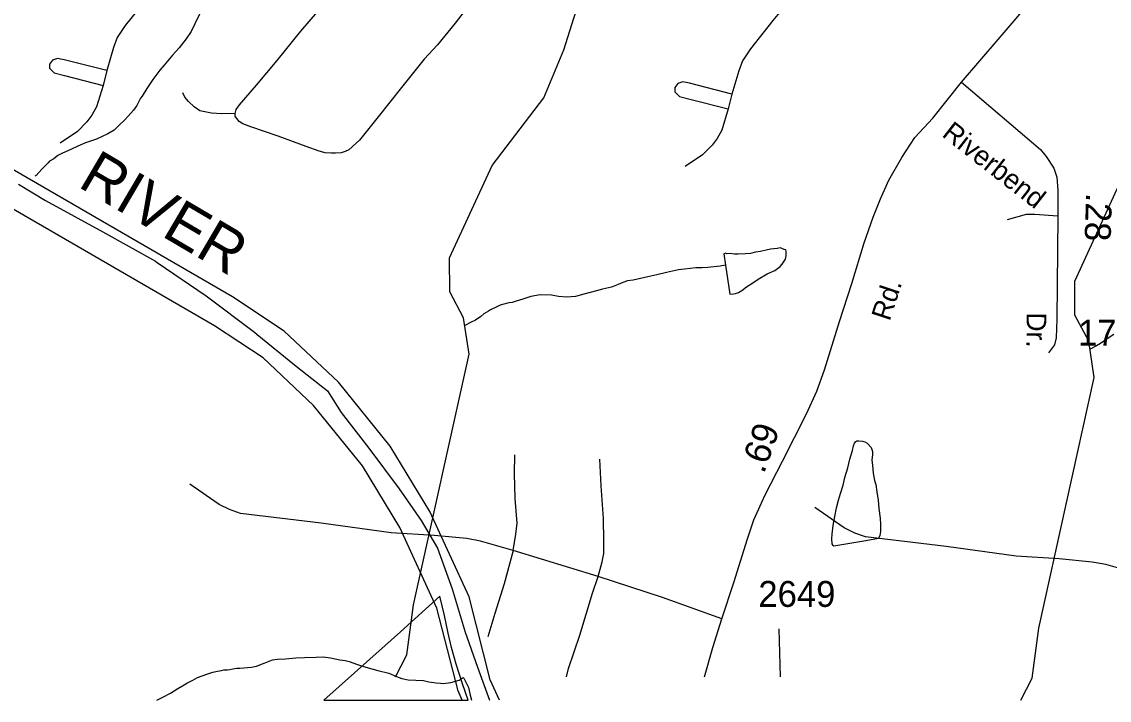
# Model space of a CAD drawing. Extents: x 2169602 to 2449496, y 721995 to 810662.
# Drawn here: x 2414687 to 2419932, y 758895 to 762166 of the extents above; entities that cross this region are included whole.
import ezdxf

# ---------------------------------------------------------------- set-up
doc = ezdxf.new("R2010")
doc.units = 0
doc.layers.add('Default', color=7, linetype='Continuous')

msp = doc.modelspace()

# ---------------------------------------------------------------- linework, layer by layer
at = {"layer": 'Default'}
for p, q in [((2415096.5, 761930.1), (2415078.9, 761858)), ((2418112.4, 761817.3), (2418094.8, 761745.2)), ((2417467.2, 759492), (2417057.9, 759617.6)), ((2418346.6, 759007.9), (2418340.6, 759239.5)), ((2416143.7, 758895), (2416840.5, 758895)), ((2416143.7, 758895), (2416840.5, 758895))]:
    msp.add_line(p, q, dxfattribs=at)
for points in [[(2415716.8, 761722.8), (2415721.4, 761742.2), (2415736.2, 761765.6), (2415818.8, 761860.6), (2415918.9, 761979), (2416032.2, 762120.7), (2416153.3, 762260.9), (2416263.5, 762403.4), (2416297.3, 762461.8), (2416326.1, 762509.3), (2416353.4, 762538.9), (2416393.9, 762579.4), (2416481.5, 762649.5), (2416563.3, 762720.4), (2416692.9, 762822.4), (2416751.3, 762865.2)], [(2419219.9, 761873.8), (2419396.4, 762079.7), (2419587.6, 762305), (2419770.1, 762520.6), (2419827.6, 762582.1), (2419917.4, 762679.6), (2420123.6, 762848.7)], [(2416489.6, 759007.9), (2416544.4, 759113.5), (2416576.4, 759355.6), (2416844.4, 760563.9), (2416818.3, 760738.2), (2416751.3, 760864.3), (2416750.3, 761028.3), (2416955.3, 761473.5), (2417204.3, 761799.7), (2417302.3, 762030.6), (2417507.3, 762682.5)], [(2419505.4, 758895), (2419560.2, 759000.7), (2419592.2, 759242.8), (2419860.2, 760451), (2419834.2, 760625.4), (2419767.1, 760751.4), (2419766.1, 760915.5), (2419971.2, 761360.6), (2420220.1, 761686.9), (2420318.1, 761917.8), (2420523.2, 762569.6)], [(2415427.7, 762509), (2415416, 762458.6), (2415382.4, 762392.9), (2415294.3, 762284), (2415185.4, 762147.9), (2415147, 762090.2), (2415129.4, 762042.2), (2415096.5, 761930.1)], [(2418443.5, 762396.2), (2418431.9, 762345.7), (2418398.2, 762280.1), (2418310.2, 762171.2), (2418201.3, 762035.1), (2418162.8, 761977.4), (2418145.2, 761929.4), (2418112.4, 761817.3)], [(2415550.8, 762215), (2415521.2, 762155.1), (2415503.4, 762118.8), (2415479.4, 762082.7), (2415446.2, 762040.6), (2415414.2, 762004.5), (2415374.2, 761956.2), (2415352.9, 761931.9), (2415318.7, 761887.9), (2415289.3, 761843.7), (2415267.6, 761807.7), (2415259.4, 761797.5), (2415241.6, 761761.7), (2415225.6, 761739.4)], [(2416825.7, 762221.9), (2416777, 762158.9), (2416691.4, 762054.5), (2416627.9, 761985.2), (2416517.7, 761848.1), (2416405.2, 761708), (2416315.2, 761595), (2416264.2, 761549.1), (2416247.1, 761540.5), (2416226.9, 761534.3), (2416199.6, 761532), (2416180.1, 761532), (2416149.8, 761534.3), (2416120.9, 761541.3), (2416057.9, 761564.7), (2415924.3, 761613.7), (2415792.3, 761659.7), (2415753.4, 761672.9), (2415734.7, 761684.6), (2415723.8, 761700.2), (2415716.8, 761711.1), (2415716.8, 761722.8)], [(2415096.5, 761930.1), (2414891.6, 761982.9), (2414859.5, 761989.3), (2414835.5, 761981.3), (2414821.1, 761962.1), (2414821.1, 761941.3), (2414843.5, 761918.9), (2414893.2, 761906.1), (2415078.9, 761858)], [(2416990.7, 758895), (2416946.9, 758993.9), (2416844.8, 759393.6), (2416654.8, 759805.3), (2416464.4, 760119.6), (2416214.4, 760428.3), (2415953.2, 760675), (2415703.2, 760839.4), (2414539.7, 761512.3), (2414182.4, 761875)], [(2415078.9, 761858), (2415047.7, 761755.5), (2415025.3, 761715.5), (2415001.3, 761683.5), (2414954.8, 761637), (2414871.5, 761581)], [(2418112.4, 761817.3), (2417907.4, 761870.1), (2417875.4, 761876.5), (2417851.3, 761868.5), (2417836.9, 761849.3), (2417836.9, 761828.5), (2417859.3, 761806), (2417909, 761793.2), (2418094.8, 761745.2)], [(2417980.7, 759007.9), (2418020.9, 759149.2), (2418063.4, 759287.7), (2418122.9, 759468.2), (2418185.3, 759668.1), (2418217.5, 759764.7), (2418273.1, 759885.7), (2418356.5, 760047.6), (2418472.6, 760274.9), (2418521.9, 760385.2), (2418558.9, 760487.6), (2418631.6, 760720.7), (2418690.6, 760904.1), (2418750.1, 761099.3), (2418793.6, 761224.1), (2418828.7, 761311.9), (2418868.7, 761401.7), (2418932.6, 761510.9), (2418994, 761607.5), (2419081.7, 761700.7), (2419219.9, 761873.8)], [(2419219.9, 761873.8), (2419600.3, 761550), (2419628.1, 761515.8), (2419665.2, 761460.2), (2419678.9, 761417.3), (2419683.7, 761352.9), (2419683.7, 761229), (2419679.8, 760732.5), (2419676.9, 760641.7), (2419668.1, 760608.6), (2419639.8, 760570.5)], [(2415716.8, 761722.8), (2415652.1, 761722), (2415602.3, 761725.1), (2415545.4, 761736), (2415518.2, 761755.5), (2415491.7, 761781.2), (2415473, 761803), (2415462.9, 761823.2)], [(2416811.3, 758895), (2416791.3, 758940), (2416689.6, 759338.4), (2416509.7, 759728.1), (2416329.8, 760025), (2416093.8, 760316.6), (2415851, 760545.9), (2415617, 760699.7), (2414440.6, 761380.1), (2414112.7, 761693.3), (2414061.8, 761736.3)], [(2415225.6, 761739.4), (2415200.1, 761711.2), (2415182.3, 761691.2), (2415156.3, 761667.1), (2415132.7, 761643.1), (2415102.3, 761625), (2415047, 761600.5), (2414994.5, 761582), (2414956.9, 761565.8), (2414922.9, 761549.9), (2414883.3, 761531.6), (2414861.2, 761521.5), (2414841.5, 761505.4), (2414821.2, 761493.5), (2414813.4, 761485.3), (2414799.7, 761471.2), (2414783.9, 761454.9), (2414755.8, 761425), (2414751.7, 761420.8)], [(2418094.8, 761745.2), (2418063.5, 761642.7), (2418041.1, 761602.7), (2418017.1, 761570.6), (2417970.6, 761524.2), (2417887.4, 761468.1)], [(2414670.7, 761383), (2414800.7, 761303.8), (2415078.3, 761152.7), (2415331.2, 761010.9), (2415340.2, 761006), (2415576.2, 760844.7), (2415808.7, 760668.7), (2415822.5, 760657.6), (2416010.7, 760505.6), (2416161.4, 760386), (2416227, 760282.8), (2416360.9, 760109.6), (2416506.5, 759914.1), (2416613.1, 759761.7), (2416691.7, 759627.7), (2416762.2, 759431.4), (2416826.2, 759223.8), (2416885.3, 759054.3), (2416943.4, 758895)], [(2419683.7, 761229), (2419573.3, 761236.1), (2419531.3, 761236.1), (2419439.5, 761211.2)], [(2418080.6, 760991.7), (2418101.5, 760851.8), (2418119.3, 760854), (2418129.4, 760856.1), (2418143.3, 760860.1), (2418159.5, 760870.2), (2418183.3, 760888.5), (2418213, 760906.7), (2418239.1, 760924.7), (2418282.6, 760951), (2418318.9, 760967), (2418344.5, 760985.4), (2418354.5, 760997.3), (2418364.4, 761011.6), (2418370.3, 761021.3), (2418374.2, 761037.3), (2418374.2, 761059.6), (2418372.2, 761065.6), (2418364, 761067.3), (2418352.3, 761073.5), (2418346.1, 761075.2), (2418330.1, 761073.2), (2418297.9, 761069.1), (2418278, 761064.8), (2418250.4, 761058.9), (2418226.4, 761054.8), (2418202.4, 761048.7), (2418178.6, 761046.2), (2418142.3, 761046), (2418124.1, 761045.9), (2418102.3, 761048), (2418088.4, 761047.7), (2418080.6, 761049.7), (2418072.6, 761047.6), (2418080.6, 760991.7)], [(2418080.6, 760991.7), (2418054.9, 760987.8), (2417996.9, 760981.6), (2417969, 760979.3), (2417938.7, 760979), (2417910.8, 760976.8), (2417882.9, 760972.9), (2417854.8, 760970.6), (2417824.9, 760964.2), (2417796.8, 760956.3), (2417750.9, 760946.2), (2417707.2, 760935.8), (2417670.9, 760927.4), (2417635.6, 760919.4), (2417609.2, 760917.3), (2417585.4, 760909.1), (2417563.2, 760899.1), (2417531.5, 760886.9), (2417487.8, 760876.4), (2417459.7, 760868.5), (2417397.8, 760851.9), (2417357.8, 760841.7), (2417315.9, 760837.5), (2417275.8, 760841.6), (2417241.9, 760847.1), (2417187.8, 760848.8), (2417141.6, 760840.7), (2417104.1, 760828.5), (2417072.1, 760818.4), (2417052, 760812.1), (2417035.8, 760810), (2417011.8, 760803.9), (2416993.8, 760799.8), (2416978.4, 760791.6), (2416948.5, 760777.4), (2416938, 760771.3), (2416916.1, 760757.2), (2416900.7, 760745.3), (2416874.7, 760726.9), (2416854.6, 760717), (2416823.9, 760701)], [(2419953.9, 760658.4), (2419931.9, 760644.3), (2419916.5, 760632.5), (2419890.5, 760614.1), (2419870.4, 760604.2), (2419839.7, 760588.2)], [(2418758.1, 759663.9), (2418603.9, 759637.3), (2418600, 759641.2), (2418596.1, 759649.1), (2418593.8, 759673.4), (2418595.7, 759695.4), (2418601.4, 759737.1), (2418609.2, 759781.3), (2418617, 759823.2), (2418626.8, 759859.4), (2418636.5, 759891.2), (2418648.4, 759931.6), (2418656.4, 759969.3), (2418672, 760015.6), (2418681.6, 760057.6), (2418687.5, 760077.8), (2418693.3, 760099.6), (2418699, 760121.9), (2418703.1, 760133.8), (2418709.3, 760141.8), (2418715.4, 760145.8), (2418725.3, 760145.9), (2418741.5, 760143.9), (2418753.6, 760140), (2418765.3, 760134.2), (2418783.3, 760114), (2418789.7, 760094.4), (2418789.7, 760078.2), (2418787.6, 760054.1), (2418789.9, 760026.2), (2418794, 759990.3), (2418800.3, 759954.4), (2418806.5, 759934.5), (2418810.6, 759900.2), (2418817.1, 759860.3), (2418821.2, 759818.7), (2418827.6, 759772.7), (2418829.2, 759742.4), (2418829.6, 759718.4), (2418829.6, 759708.7), (2418825.7, 759688.6), (2418819.6, 759674.5), (2418758.1, 759663.9)], [(2417057.9, 759617.6), (2417069.2, 759695.3), (2417076.3, 759748.9), (2417066.4, 759867.4), (2417063.6, 759986), (2417065, 760077.7)], [(2417467.2, 759492), (2417487, 759562.6), (2417494, 759602.1), (2417494, 759664.2), (2417492.6, 759771.5), (2417481.3, 759928.1), (2417475.7, 760056.6)], [(2417057.9, 759617.6), (2416899.9, 759661.4), (2416833.6, 759674.1), (2416675.5, 759689.6), (2416468, 759702.3), (2416130.7, 759748.9), (2415741.2, 759795.5), (2415689, 759813.8), (2415638.2, 759839.2), (2415497.1, 759936.6)], [(2420073.8, 759504.8), (2419915.7, 759548.6), (2419849.4, 759561.3), (2419691.3, 759576.8), (2419483.9, 759589.5), (2419146.6, 759636.1), (2418757, 759682.6), (2418704.8, 759701), (2418654, 759726.4), (2418512.9, 759823.8)], [(2417057.9, 759617.6), (2417014.2, 759456.8), (2416969, 759312.8), (2416935.2, 759199.9)], [(2417314.6, 759007.9), (2417324.7, 759047.5), (2417378.3, 759208.4), (2417440.4, 759411.6), (2417467.2, 759492)], [(2418063.4, 759287.7), (2417777.7, 759390.4), (2417467.2, 759492)], [(2416840.5, 758895), (2416812.5, 758974.5), (2416781.5, 759069.2), (2416759.7, 759148.6), (2416744.2, 759218.2), (2416725.2, 759303.2), (2416702.7, 759396.8), (2416513.5, 759225.4), (2416143.7, 758895)], [(2416840.5, 758895), (2416812.5, 758974.5), (2416781.5, 759069.2), (2416759.7, 759148.6), (2416744.2, 759218.2), (2416725.2, 759303.2), (2416702.7, 759396.8), (2416513.5, 759225.4), (2416143.7, 758895)], [(2415338, 758895), (2415367.5, 758909.5), (2415403.5, 758929.6), (2415439.6, 758951.7), (2415469.4, 758969.9), (2415483.1, 758978), (2415511.4, 758992), (2415535, 759004.2), (2415557.1, 759012.2), (2415578.9, 759020.3), (2415609, 759030.4), (2415631.2, 759034.7), (2415650.8, 759038.7), (2415661.1, 759040.8), (2415678.9, 759040.9), (2415690.6, 759043.2), (2415705, 759047.1), (2415724.9, 759049.4), (2415738.4, 759049.3), (2415794.6, 759053.9), (2415818.4, 759060), (2415856.5, 759074.1), (2415896.7, 759090.4), (2415920.3, 759092.5), (2415958.4, 759094.4), (2416008.7, 759099), (2416050.5, 759101.1), (2416106.7, 759103.2), (2416140.7, 759103.7), (2416176.6, 759099.9), (2416220.5, 759090), (2416246.5, 759086.1), (2416266.4, 759082.3), (2416306.2, 759066.6), (2416346.4, 759054.8), (2416404.4, 759039.1), (2416456.7, 759025.6), (2416494.8, 759009.7), (2416520.7, 758999.7), (2416550.8, 758993.9), (2416625, 758990.4), (2416650.9, 758984.4), (2416685.1, 758978.9), (2416706.9, 758976.8), (2416721, 758975.1), (2416756.9, 758981), (2416796.9, 758991.2), (2416816.6, 759005.3)], [(2416816.6, 759005.3), (2416818.6, 759001.7), (2416841.2, 758955.7), (2416849.2, 758919.6), (2416856.1, 758895)]]:
    msp.add_lwpolyline(points, dxfattribs=at)

# ---------------------------------------------------------------- texts
for s, height, rotation, p in [('Riverbend', 95, 321.9021, (2419120.8, 761616.7)), ('RIVER', 210, 329.5138, (2414951.9, 761373.4)), ('.28', 125, 268.1699, (2419821.2, 761342.1)), ('Rd.', 95, 71.9159, (2418873.1, 760719.2)), ('Dr.', 95, 269.5631, (2419534.4, 760764.5)), ('.69', 125, 70.3697, (2418266.6, 759983.2))]:
    msp.add_text(s, height=height, rotation=rotation, dxfattribs=at).set_placement(p)
for s, p in [('1773', (2419781.6, 760604.4)), ('2649', (2418239.7, 759345))]:
    msp.add_text(s, height=125, dxfattribs=at).set_placement(p)

doc.saveas('drawing.dxf')
